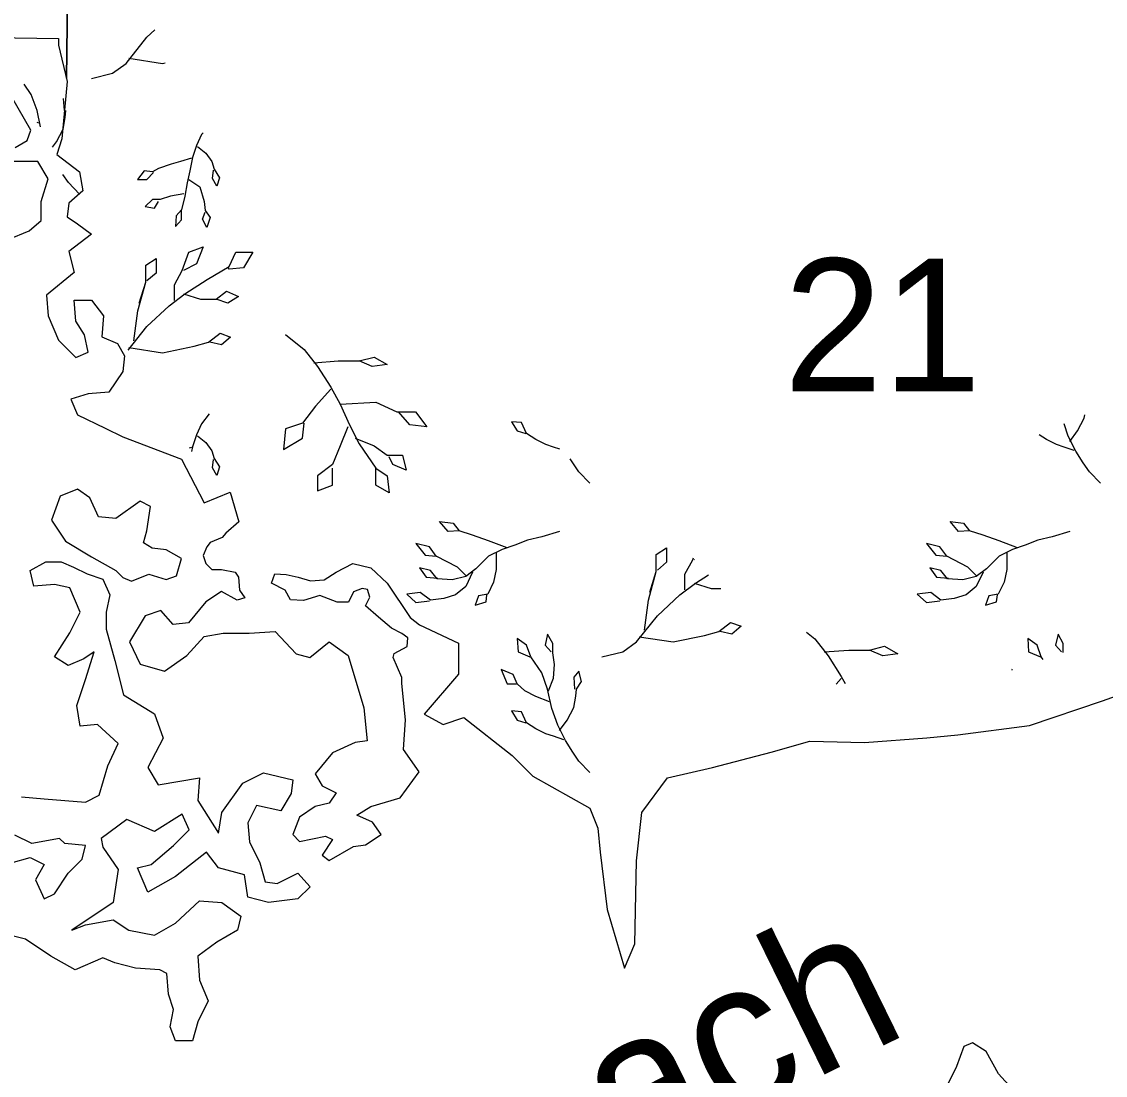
# Model space of a CAD drawing. Extents: x 380424 to 701066, y 1117407 to 1412949.
# Drawn here: x 488403 to 492076, y 1215586 to 1219155 of the extents above; entities that cross this region are included whole.
import ezdxf

# ---------------------------------------------------------------- set-up
doc = ezdxf.new("R2010")
doc.units = 0
for name, color, linetype in [('Bay Text', 7, 'Continuous'), ('Cities Incorporated Area', 7, 'Continuous'), ('Islands', 7, 'Continuous'), ('Mangroves', 7, 'Continuous'), ('Section Lines', 7, 'Continuous'), ('Section Numbers', 7, 'Continuous')]:
    doc.layers.add(name, color=color, linetype=linetype)

msp = doc.modelspace()

# ---------------------------------------------------------------- linework, layer by layer
at = {"layer": 'Cities Incorporated Area'}
for points in [[(488158.7, 1219103.7), (488528.6, 1219098), (488528.4, 1219075.8), (488557.8, 1218952.4), (488540.1, 1218758.3), (488522.5, 1218705.4), (488598.9, 1218646.6), (488610.7, 1218581.9), (488563.6, 1218540.7), (488557.8, 1218493.7), (488593, 1218470.2), (488640, 1218434.9), (488563.6, 1218376.1), (488581.3, 1218305.5), (488487.2, 1218229.1), (488493.1, 1218158.5), (488528.4, 1218076.2), (488587.1, 1218017.4), (488628.3, 1218035), (488616.5, 1218093.8), (488587.1, 1218140.8), (488581.3, 1218211.4), (488640, 1218211.4), (488681.2, 1218158.5), (488675.3, 1218087.9), (488728.2, 1218064.4), (488751.7, 1218023.2), (488745.8, 1217970.3), (488698.8, 1217899.7), (488628.3, 1217893.9), (488569.5, 1217876.2), (488593, 1217823.3), (488686.9, 1217777.5), (488745.8, 1217749.1), (488945.6, 1217672.6), (489022, 1217525.6), (489110.2, 1217560.9), (489139.6, 1217460.9), (489094.8, 1217422.4), (489083.1, 1217407.8), (489042.1, 1217390.2), (489030.4, 1217375.5), (489018.7, 1217346.2), (489027.5, 1217319.9), (489048, 1217299.4), (489080.2, 1217299.4), (489127, 1217290.6), (489138.7, 1217273), (489141.7, 1217229.1), (489159.2, 1217202.7), (489133.7, 1217195.6), (489080.8, 1217225), (489027.9, 1217189.7), (488969.1, 1217119.1), (488916.3, 1217113.2), (488875.1, 1217160.3), (488822.2, 1217142.6), (488769.3, 1217054.4), (488804.6, 1216978), (488886.9, 1216954.5), (488963.3, 1217007.4), (489022, 1217072.1), (489086.7, 1217083.8), (489174.8, 1217083.8), (489263, 1217089.7), (489333.5, 1217013.3), (489380.5, 1217001.5), (489445.2, 1217054.4), (489509.8, 1217007.4), (489562.7, 1216831), (489574.5, 1216719.3), (489533.3, 1216713.4), (489456.9, 1216678.1), (489398.2, 1216607.5), (489421.7, 1216566.4), (489468.7, 1216542.8), (489445.2, 1216507.6), (489398.2, 1216495.8), (489345.3, 1216460.5), (489321.8, 1216401.7), (489345.3, 1216378.2), (489433.4, 1216395.8), (489456.9, 1216384.1), (489421.7, 1216331.1), (489445.2, 1216313.5), (489527.5, 1216360.5), (489568.6, 1216366.4), (489621.5, 1216401.7), (489592.1, 1216442.9), (489539.2, 1216466.4), (489586.2, 1216495.8), (489686.1, 1216525.2), (489750.8, 1216613.4), (489697.9, 1216689.8), (489703.8, 1216789.8), (489692, 1216913.3), (489691.8, 1216933.8), (489662.8, 1217000.6), (489665.7, 1217015.2), (489709.6, 1217038.7), (489712.5, 1217067.9), (489692, 1217082.6), (489656.9, 1217100.2), (489613, 1217138.3), (489569.1, 1217176.3), (489583.7, 1217205.6), (489574.9, 1217232), (489557.4, 1217234.9), (489528.1, 1217223.2), (489510.5, 1217188.1), (489472.5, 1217188.1), (489413.9, 1217211.5), (489358.3, 1217193.9), (489314.4, 1217196.8), (489296.8, 1217229.1), (489250, 1217252.5), (489261.7, 1217284.7), (489299.7, 1217281.8), (489340.7, 1217273), (489381.7, 1217261.3), (489428.6, 1217264.2), (489469.5, 1217290.6), (489525.2, 1217319.9), (489586.7, 1217305.2), (489642.3, 1217252.5), (489720.5, 1217136.4), (489751.8, 1217112), (489884.1, 1217049.7), (489884.1, 1216944.3), (489767, 1216809.6), (489831.4, 1216774.4), (489901.7, 1216797.8), (490065.6, 1216669), (490135.8, 1216598.7), (490328.9, 1216491), (490355.9, 1216423), (490364.1, 1216341.1), (490387.5, 1216147.8), (490446, 1215948.7), (490481.1, 1216030.7), (490487, 1216311.8), (490504.6, 1216475.8), (490592.4, 1216593), (490744.5, 1216628.1), (490943.6, 1216680.8), (491074.5, 1216717.8), (491259.5, 1216712.8), (491470.5, 1216728.8), (491575.5, 1216738.8), (491818.5, 1216770.8), (492066.5, 1216854.8), (492214.5, 1216907.8)], [(488381.5, 1218728.7), (488422.6, 1218752.2), (488434.3, 1218787.5), (488369.7, 1218899.2)], [(488357.9, 1218417), (488428.5, 1218446.4), (488469.6, 1218481.7), (488469.6, 1218546.4), (488493.1, 1218622.9), (488457.9, 1218681.7), (488369.7, 1218681.7)]]:
    msp.add_lwpolyline(points, dxfattribs=at)
at = {"layer": 'Islands'}
msp.add_lwpolyline([(488551.9, 1217395.3), (488640, 1217342.4), (488722.3, 1217295.3), (488745.8, 1217271.8), (488775.2, 1217260.1), (488834, 1217283.6), (488892.7, 1217265.9), (488928, 1217277.7), (488945.6, 1217336.5), (488892.7, 1217365.9), (488845.7, 1217371.8), (488816.3, 1217389.4), (488828.1, 1217430.6), (488839.9, 1217512.9), (488804.6, 1217530.6), (488722.3, 1217471.8), (488663.5, 1217477.6), (488634.2, 1217542.3), (488593, 1217571.7), (488534.3, 1217548.2), (488504.9, 1217465.9)], close=True, dxfattribs=at)
for points in [[(488403.2, 1216528.5), (488479.3, 1216522.7), (488619.8, 1216511), (488666.6, 1216534.4), (488695.9, 1216634), (488731, 1216710.1), (488660.8, 1216774.5), (488602.2, 1216768.7), (488590.5, 1216838.9), (488619.8, 1216926.8), (488649, 1217020.5), (488613.9, 1216997.1), (488561.2, 1216973.7), (488514.4, 1217002.9), (488567.1, 1217084.9), (488602.2, 1217155.2), (488567.1, 1217237.2), (488514.4, 1217248.9), (488444.2, 1217243.1), (488432.5, 1217295.8), (488485.2, 1217325.1), (488537.8, 1217325.1), (488578.8, 1217307.5), (488625.6, 1217284.1), (488678.3, 1217266.5), (488701.7, 1217213.8), (488690, 1217155.2), (488690, 1217096.7), (488719.3, 1216991.2), (488748.6, 1216874.1), (488853.9, 1216809.7), (488883.2, 1216727.7), (488830.5, 1216628.1), (488865.6, 1216569.5), (489006.1, 1216593), (489000.2, 1216516.8), (489070.5, 1216405.5), (489082.2, 1216475.8), (489152.4, 1216575.4), (489222.7, 1216610.5), (489322.2, 1216587.1), (489316.3, 1216540.2), (489281.2, 1216481.7), (489199.3, 1216499.2), (489170, 1216440.7), (489175.8, 1216376.2), (489211, 1216306), (489228.5, 1216241.5), (489269.5, 1216235.7), (489339.7, 1216270.8), (489380.7, 1216224), (489339.7, 1216183), (489240.2, 1216171.3), (489170, 1216188.8), (489158.3, 1216265), (489070.5, 1216288.4), (489029.5, 1216341.1), (488924.2, 1216259.1), (488830.5, 1216206.4), (488795.4, 1216288.4), (488842.2, 1216300.1), (488918.3, 1216364.5), (488971, 1216417.2), (488947.6, 1216470), (488853.9, 1216411.4), (488760.3, 1216452.4), (488672.5, 1216388), (488678.3, 1216358.7), (488731, 1216282.5), (488713.4, 1216171.3), (488573, 1216077.5), (488619.8, 1216095.1), (488713.4, 1216112.7), (488766.1, 1216077.5), (488853.9, 1216060), (488924.2, 1216101), (489006.1, 1216177.1), (489082.2, 1216171.3), (489146.6, 1216124.4), (489134.9, 1216077.5), (489064.6, 1216036.5), (489000.2, 1215989.7), (489006.1, 1215907.7), (489035.4, 1215837.4), (489000.2, 1215767.1), (488982.7, 1215702.7), (488924.2, 1215702.7), (488906.6, 1215749.6), (488918.3, 1215808.1), (488900.7, 1215860.8), (488894.9, 1215931.1), (488871.5, 1215942.8), (488789.5, 1215948.7), (488719.3, 1215966.3), (488678.3, 1215983.8), (488584.7, 1215942.8), (488502.7, 1215989.7), (488416, 1216047.2), (488362.2, 1216060)], [(488368.1, 1216306), (488432.5, 1216323.5), (488479.3, 1216300.1), (488450, 1216247.4), (488479.3, 1216183), (488514.4, 1216200.5), (488561.2, 1216270.8), (488608.1, 1216317.7), (488619.8, 1216364.5), (488549.5, 1216370.4), (488532, 1216388), (488438.3, 1216370.4), (488379.8, 1216399.7)], [(491760.3, 1215539.8), (491714.1, 1215590.2), (491672.1, 1215665.9), (491625.9, 1215695.3), (491596.5, 1215682.7), (491571.3, 1215615.5), (491516.7, 1215506.2)]]:
    msp.add_lwpolyline(points, dxfattribs=at)
at = {"layer": 'Mangroves'}
for p, q in [((488801.6, 1218201.9), (488823.7, 1218272.7)), ((490531.6, 1217221.9), (490553.7, 1217292.7))]:
    msp.add_line(p, q, dxfattribs=at)
for points in [[(488828.1, 1219102.2), (488855.2, 1219127.7)], [(488757.3, 1219013.6), (488828.1, 1219102.2)], [(488710.8, 1218980.4), (488757.3, 1219013.6)], [(488766.1, 1219031.3), (488881.2, 1219013.6)], [(488881.2, 1219013.6), (488889.3, 1219015.3)], [(488640, 1218962.7), (488710.8, 1218980.4)], [(488435.8, 1218908.7), (488412.1, 1218943.4)], [(488455.9, 1218854.3), (488435.8, 1218908.7)], [(488544.5, 1218894.4), (488547.4, 1218854.3)], [(488467.8, 1218799.2), (488455.9, 1218854.3)], [(488544.5, 1218791.4), (488551.2, 1218830.1)], [(488551.2, 1218830.1), (488553.1, 1218854.3)], [(488461.6, 1218811.4), (488456.5, 1218813.3)], [(488521.6, 1218748.5), (488544.5, 1218791.4)], [(488507.8, 1218729.7), (488521.6, 1218748.5)], [(489013.2, 1218772.5), (488996.1, 1218735.3)], [(489018, 1218778.8), (489013.2, 1218772.5)], [(488996.1, 1218735.3), (488981.8, 1218695.3)], [(488998.9, 1218732.4), (489027.5, 1218709.6)], [(488978.9, 1218692.4), (488941.7, 1218681), (488910.3, 1218672.4), (488867.4, 1218658.1), (488847.3, 1218646.6), (488818.7, 1218649.5), (488795.9, 1218620.9), (488827.3, 1218620.9), (488850.2, 1218643.8)], [(488981.8, 1218695.3), (488973.2, 1218649.5)], [(489027.5, 1218709.6), (489047.6, 1218681)], [(489047.6, 1218681), (489056.2, 1218655.2)], [(488973.2, 1218649.5), (488964.4, 1218609.7)], [(489050.4, 1218623.8), (489053.3, 1218652.4)], [(489056.2, 1218655.2), (489073.3, 1218626.6)], [(488562, 1218610.4), (488543.4, 1218637)], [(488598.9, 1218571.1), (488562, 1218610.4)], [(488964.4, 1218609.7), (488956, 1218563.7)], [(488970.3, 1218620.9), (489007.5, 1218595.1), (489021.8, 1218546.5), (489024.7, 1218515.1), (489041.9, 1218492.2), (489030.4, 1218457.9), (489016.1, 1218486.5), (489024.7, 1218509.3)], [(489064.7, 1218598), (489050.4, 1218623.8)], [(489073.3, 1218626.6), (489064.7, 1218598)], [(488953.2, 1218572.3), (488907.4, 1218563.7), (488873.1, 1218552.2), (488847.3, 1218552.2), (488821.6, 1218529.4), (488853.1, 1218523.6), (488867.4, 1218546.5)], [(488956, 1218563.7), (488944.6, 1218517.9)], [(488927.4, 1218497.9), (488924.6, 1218460.7)], [(488944.6, 1218517.9), (488927.4, 1218497.9)], [(488944.6, 1218483.6), (488944.6, 1218517.9)], [(488924.6, 1218460.7), (488944.6, 1218483.6)], [(488921.1, 1218210.7), (488921.1, 1218263.8), (488947.6, 1218312.5), (488969.8, 1218374.5), (489018.4, 1218392.2), (488996.3, 1218334.6), (488952.1, 1218312.5)], [(488783.8, 1218073.5), (488797.1, 1218175.3), (488823.7, 1218272.7), (488823.7, 1218330.2), (488859.1, 1218352.3), (488859.1, 1218303.7), (488828.1, 1218277.1)], [(489107, 1218325.8), (489129.1, 1218374.5)], [(489129.1, 1218374.5), (489186.7, 1218374.5)], [(489186.7, 1218374.5), (489155.7, 1218321.4)], [(489031.7, 1218281.5), (489107, 1218325.8)], [(489107, 1218316.9), (489102.7, 1218320.9)], [(489155.7, 1218321.4), (489107, 1218316.9)], [(488956.5, 1218232.8), (489031.7, 1218281.5)], [(488952.1, 1218232.8), (489009.6, 1218215.1), (489062.7, 1218215.1), (489098.1, 1218241.7), (489138, 1218224), (489102.6, 1218201.9), (489062.7, 1218215.1)], [(488903.4, 1218193), (488956.5, 1218232.8)], [(488828.1, 1218122.2), (488903.4, 1218193)], [(488764.2, 1218042.3), (488828.1, 1218122.2)], [(489036.2, 1218069.1), (489076, 1218100)], [(489076, 1218100), (489111.4, 1218086.8)], [(489297.4, 1218095.7), (489361.3, 1218044.6), (489406, 1217987.1), (489450.7, 1217916.8), (489482.7, 1217859.3), (489514.6, 1217789), (489546.6, 1217725.1), (489604.1, 1217642), (489642.4, 1217616.5), (489648.8, 1217558.9), (489604.1, 1217584.5), (489604.1, 1217642)], [(488766.1, 1218051.4), (488881.2, 1218033.6)], [(488881.2, 1218033.6), (488987.5, 1218055.8)], [(488987.5, 1218055.8), (489036.2, 1218069.1)], [(489080.4, 1218060.2), (489040.6, 1218069.1)], [(489111.4, 1218086.8), (489080.4, 1218060.2)], [(489393.2, 1217999.8), (489476.3, 1218006.2), (489546.6, 1218006.2), (489597.7, 1218019), (489642.4, 1217993.4), (489591.3, 1217987.1), (489546.6, 1218006.2)], [(489450.7, 1217910.4), (489399.6, 1217852.9), (489354.9, 1217795.4), (489297.4, 1217776.2), (489291, 1217705.9), (489354.9, 1217744.2), (489361.3, 1217795.4)], [(489482.7, 1217859.3), (489604.1, 1217865.7), (489674.4, 1217833.7), (489738.3, 1217833.7), (489776.6, 1217782.6), (489719.1, 1217789), (489680.7, 1217833.7)], [(489039, 1217826.8), (489013.2, 1217792.5)], [(490097.2, 1217797.1), (490062.9, 1217800)], [(490062.9, 1217800), (490082.9, 1217768.5)], [(490114.3, 1217759.9), (490097.2, 1217797.1)], [(491981.6, 1217768.5), (492004.5, 1217811.4)], [(492004.5, 1217811.4), (492006.6, 1217823.6)], [(489013.2, 1217792.5), (488996.1, 1217755.3)], [(489508.2, 1217782.6), (489482.7, 1217718.7), (489457.1, 1217654.8), (489406, 1217616.5), (489406, 1217565.3), (489457.1, 1217584.5), (489457.1, 1217642)], [(490082.9, 1217768.5), (490111.5, 1217759.9)], [(490145.8, 1217739.9), (490114.3, 1217759.9)], [(491950.2, 1217751.3), (491935.7, 1217792.6)], [(491955.7, 1217733.4), (491981.6, 1217768.5)], [(488996.1, 1217755.3), (488981.8, 1217715.3)], [(488998.9, 1217752.4), (489027.5, 1217729.6)], [(489027.5, 1217729.6), (489047.6, 1217701)], [(489533.8, 1217744.2), (489597.7, 1217718.7), (489642.4, 1217686.7), (489693.5, 1217686.7), (489706.3, 1217635.6), (489661.6, 1217654.8), (489648.8, 1217680.4)], [(490180.1, 1217722.7), (490145.8, 1217739.9)], [(490205.9, 1217714.2), (490180.1, 1217722.7)], [(491875.8, 1217739.9), (491851.9, 1217755.1)], [(491910.1, 1217722.7), (491875.8, 1217739.9)], [(491935.9, 1217714.2), (491910.1, 1217722.7)], [(491975.9, 1217699.9), (491950.2, 1217751.3)], [(488978.9, 1217712.4), (488970.5, 1217709.8)], [(488981.8, 1217715.3), (488978.7, 1217699)], [(489047.6, 1217701), (489056.2, 1217675.2)], [(490227.6, 1217706.9), (490205.9, 1217714.2)], [(491970.2, 1217702.7), (491935.9, 1217714.2)], [(492000.9, 1217660.6), (491975.9, 1217699.9)], [(489050.4, 1217643.8), (489053.3, 1217672.4)], [(489056.2, 1217675.2), (489073.3, 1217646.6)], [(489073.3, 1217646.6), (489064.7, 1217618)], [(490270.9, 1217660.6), (490262.1, 1217674.4)], [(490292, 1217630.4), (490270.9, 1217660.6)], [(492022, 1217630.5), (492000.9, 1217660.6)], [(489064.7, 1217618), (489050.4, 1217643.8)], [(490328.9, 1217591.2), (490292, 1217630.4)], [(492058.9, 1217591.2), (492022, 1217630.5)], [(490225.9, 1217427.5), (490165.8, 1217410.3), (490117.2, 1217398.9), (490074.3, 1217381.7), (490031.4, 1217367.4), (489985.6, 1217344.5), (489942.7, 1217301.6), (489908.4, 1217275.9), (489862.6, 1217264.4), (489811.1, 1217267.3), (489788.3, 1217295.9), (489751.1, 1217304.5), (489774, 1217273), (489814, 1217270.2)], [(490048.5, 1217373.1), (489985.6, 1217396), (489931.3, 1217416), (489885.5, 1217430.3), (489848.3, 1217427.5), (489819.7, 1217461.8), (489865.5, 1217456.1), (489885.5, 1217430.3)], [(491955.9, 1217427.5), (491895.8, 1217410.3), (491847.2, 1217398.9), (491804.3, 1217381.7), (491761.4, 1217367.4), (491715.6, 1217344.5), (491672.7, 1217301.6), (491638.4, 1217275.9), (491592.6, 1217264.4), (491541.1, 1217267.3), (491518.3, 1217295.9), (491481.1, 1217304.5), (491504, 1217273), (491544, 1217270.2)], [(491778.5, 1217373.1), (491715.6, 1217396), (491661.3, 1217416), (491615.5, 1217430.3), (491578.3, 1217427.5), (491549.7, 1217461.8), (491595.5, 1217456.1), (491615.5, 1217430.3)], [(489908.4, 1217278.7), (489879.8, 1217307.3), (489808.3, 1217344.5), (489785.4, 1217376), (489739.6, 1217387.4), (489771.1, 1217347.4), (489808.3, 1217344.5)], [(490011.4, 1217356), (490011.4, 1217298.8), (490002.8, 1217255.9), (489982.8, 1217215.8), (489951.3, 1217210.1), (489939.9, 1217178.6), (489977, 1217190.1), (489979.9, 1217212.9)], [(490513.8, 1217093.5), (490527.1, 1217195.3), (490553.7, 1217292.7), (490553.7, 1217350.2), (490589.1, 1217372.4), (490589.1, 1217323.7), (490558.1, 1217297.1)], [(491638.4, 1217278.7), (491609.8, 1217307.3), (491538.3, 1217344.5), (491515.4, 1217376), (491469.6, 1217387.4), (491501.1, 1217347.4), (491538.3, 1217344.5)], [(491741.4, 1217356), (491741.4, 1217298.8), (491732.8, 1217255.9), (491712.8, 1217215.8), (491681.3, 1217210.1), (491669.9, 1217178.6), (491707, 1217190.1), (491709.9, 1217213)], [(490651.1, 1217283.8), (490677.6, 1217332.5)], [(490677.6, 1217332.5), (490679.6, 1217338.2)], [(490683.8, 1217333.4), (490682.1, 1217332.5)], [(489931.3, 1217290.2), (489908.4, 1217241.6), (489874.1, 1217212.9), (489834, 1217201.5), (489788.3, 1217195.8), (489753.9, 1217221.5), (489708.2, 1217215.8), (489739.6, 1217187.2), (489785.4, 1217192.9)], [(490651.1, 1217230.7), (490651.1, 1217283.8)], [(490686.5, 1217252.9), (490730.5, 1217281.3)], [(491661.3, 1217290.2), (491638.4, 1217241.6), (491604.1, 1217213), (491564, 1217201.5), (491518.3, 1217195.8), (491483.9, 1217221.5), (491438.2, 1217215.8), (491469.6, 1217187.2), (491515.4, 1217192.9)], [(490633.4, 1217213), (490686.5, 1217252.9)], [(490682.1, 1217252.9), (490739.6, 1217235.1)], [(490558.1, 1217142.2), (490633.4, 1217213)], [(490739.6, 1217235.1), (490772.7, 1217235.1)], [(490487.3, 1217053.7), (490558.1, 1217142.2)], [(490496.1, 1217071.4), (490611.2, 1217053.7), (490717.5, 1217075.8), (490766.2, 1217089.1), (490806, 1217120.1), (490841.4, 1217106.8), (490810.4, 1217080.2), (490770.6, 1217089.1)], [(490114.3, 1217043.1), (490082.9, 1217065.9)], [(490082.9, 1217065.9), (490085.7, 1217020.2)], [(490188.7, 1216888.6), (490205.9, 1216931.5), (490208.7, 1216977.3), (490203, 1217017.3), (490203, 1217048.8), (490185.9, 1217080.3), (490177.3, 1217043.1), (490197.3, 1217020.2)], [(491062.7, 1217087.4), (491091.3, 1217064.6)], [(491091.3, 1217064.6), (491136, 1217007.1)], [(491844.3, 1217043.1), (491812.9, 1217066)], [(491812.9, 1217066), (491815.7, 1217020.2)], [(491915.9, 1217080.3), (491907.3, 1217043.1)], [(491933, 1217048.8), (491915.9, 1217080.3)], [(490128.6, 1217003), (490114.3, 1217043.1)], [(490440.8, 1217020.5), (490487.3, 1217053.7)], [(491123.2, 1217019.8), (491206.3, 1217026.2), (491276.6, 1217026.2), (491327.7, 1217039), (491372.4, 1217013.5), (491321.3, 1217007.1), (491276.6, 1217026.2)], [(491858.6, 1217003), (491844.3, 1217043.1)], [(491907.3, 1217043.1), (491927.3, 1217020.2)], [(491933, 1217017.8), (491933, 1217048.8)], [(490085.7, 1217020.2), (490125.8, 1217003)], [(490165.8, 1216948.7), (490128.6, 1217003)], [(490370, 1217002.8), (490440.8, 1217020.5)], [(491136, 1217007.1), (491180.7, 1216936.8)], [(491815.7, 1217020.2), (491855.8, 1217003)], [(491864.9, 1216993.9), (491858.6, 1217003)], [(490191.6, 1216851.4), (490145.8, 1216868.6), (490108.6, 1216888.6), (490082.9, 1216911.5), (490068.6, 1216943), (490028.5, 1216960.1), (490048.6, 1216911.5), (490080, 1216911.5)], [(490185.9, 1216894.3), (490165.8, 1216948.7)], [(490225.7, 1216753.4), (490251.6, 1216788.5), (490274.5, 1216831.4), (490281.2, 1216870.2), (490283.1, 1216894.3), (490300.3, 1216920.1), (490291.7, 1216954.4), (490274.5, 1216934.4), (490277.4, 1216894.3)], [(491760.8, 1216959.2), (491758.5, 1216960.1)], [(491758.5, 1216960.1), (491759.2, 1216958.6)], [(491180.7, 1216930.4), (491163.2, 1216910.7)], [(491180.7, 1216936.8), (491194, 1216912.9)], [(490200.2, 1216828.5), (490185.9, 1216894.3)], [(490240.2, 1216722.7), (490205.9, 1216734.2), (490180.1, 1216742.7), (490145.8, 1216759.9), (490114.3, 1216779.9), (490097.2, 1216817.1), (490062.9, 1216820), (490082.9, 1216788.5), (490111.5, 1216779.9)], [(490220.2, 1216771.3), (490200.2, 1216828.5)], [(490245.9, 1216719.9), (490220.2, 1216771.3)], [(490270.9, 1216680.6), (490245.9, 1216719.9)], [(490292, 1216650.4), (490270.9, 1216680.6)], [(490328.9, 1216611.2), (490292, 1216650.4)]]:
    msp.add_lwpolyline(points, dxfattribs=at)
at = {"layer": 'Section Lines'}
for points in [[(488555, 1218964.1), (488577.2, 1220675.7), (491241.5, 1220693), (493878.6, 1220719), (493868.4, 1217607)], [(487340.7, 1220679.1), (488066.1, 1220678.6), (488577.2, 1220675.7), (488555, 1218964.1)]]:
    msp.add_lwpolyline(points, dxfattribs=at)

# ---------------------------------------------------------------- texts
at = {"layer": 'Bay Text'}
msp.add_text('Cockroach', height=500, rotation=26.1338, dxfattribs=at).set_placement((488547.2, 1214324))
at = {"layer": 'Section Numbers'}
msp.add_text('21', height=450, rotation=0.0004, dxfattribs=at).set_placement((490986, 1217902.3))

doc.saveas('drawing.dxf')
